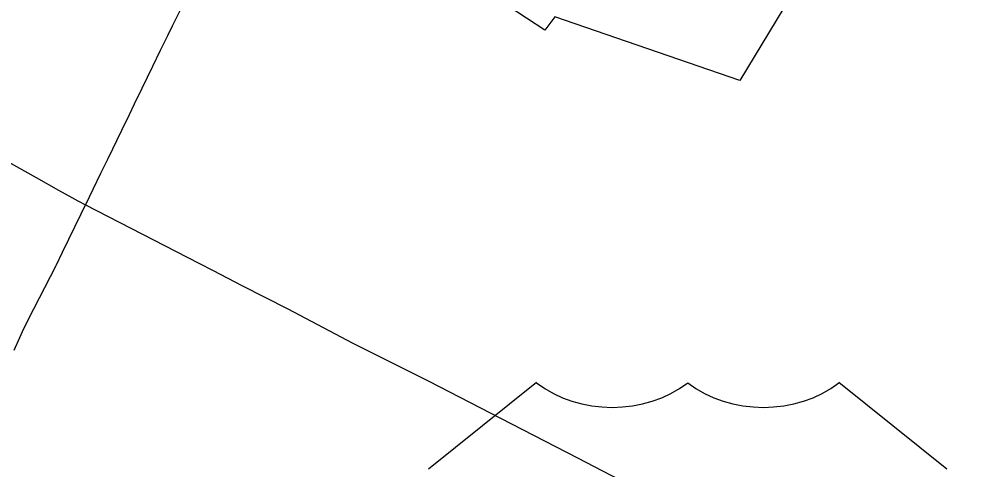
# Model space of a CAD drawing. Extents: x 1772825 to 1773716, y 1138558 to 1139032.
# Drawn here: x 1773325.79 to 1773337.87, y 1138845.8 to 1138851.53 of the extents above; entities that cross this region are included whole.
import ezdxf

# ---------------------------------------------------------------- set-up
doc = ezdxf.new("R2010")
doc.units = 0
for name, color, linetype in [('GM_X_Corporation', 7, 'Continuous'), ('GM_X_State_Route', 7, 'Continuous'), ('GM_X_US_Route', 7, 'Continuous'), ('GM_X_US_Shield', 7, 'Continuous')]:
    doc.layers.add(name, color=color, linetype=linetype)

msp = doc.modelspace()

# ---------------------------------------------------------------- linework, layer by layer
at = {"layer": 'GM_X_Corporation'}
msp.add_lwpolyline([(1773335.978, 1138852.437), (1773334.953, 1138850.747), (1773332.604, 1138851.557), (1773332.474, 1138851.388), (1773332.011, 1138851.691)], dxfattribs=at)
at = {"layer": 'GM_X_State_Route'}
for points in [[(1773326.679, 1138849.255), (1773326.684, 1138849.265), (1773326.732, 1138849.365), (1773326.831, 1138849.566), (1773326.924, 1138849.756), (1773327.097, 1138850.113), (1773327.195, 1138850.314), (1773327.259, 1138850.449), (1773327.357, 1138850.649), (1773327.492, 1138850.929), (1773327.59, 1138851.131), (1773327.683, 1138851.32), (1773327.742, 1138851.444), (1773327.758, 1138851.477), (1773327.848, 1138851.655), (1773327.961, 1138851.876), (1773328.095, 1138852.143), (1773328.239, 1138852.418), (1773328.341, 1138852.604), (1773328.476, 1138852.828), (1773328.611, 1138853.037), (1773328.808, 1138853.325), (1773329.03, 1138853.64), (1773329.076, 1138853.706)], [(1773326.636, 1138849.165), (1773326.679, 1138849.255)], [(1773325.727, 1138847.315), (1773325.798, 1138847.477), (1773325.833, 1138847.552), (1773325.909, 1138847.709), (1773326.256, 1138848.384), (1773326.261, 1138848.393), (1773326.342, 1138848.561), (1773326.581, 1138849.052), (1773326.636, 1138849.165)]]:
    msp.add_lwpolyline(points, dxfattribs=at)
at = {"layer": 'GM_X_US_Route'}
for points in [[(1773325.652, 1138849.712), (1773326.006, 1138849.512), (1773326.293, 1138849.349), (1773326.459, 1138849.258)], [(1773326.459, 1138849.258), (1773326.537, 1138849.216), (1773326.636, 1138849.165)], [(1773326.636, 1138849.165), (1773328.075, 1138848.421)], [(1773328.075, 1138848.421), (1773328.257, 1138848.327), (1773328.621, 1138848.138), (1773329.209, 1138847.839), (1773330.035, 1138847.406), (1773330.99, 1138846.925), (1773332.05, 1138846.377), (1773332.891, 1138845.946), (1773333.421, 1138845.671), (1773334.75, 1138844.993), (1773336.958, 1138843.85), (1773337.612, 1138843.519), (1773338.195, 1138843.219), (1773339.061, 1138842.774), (1773339.79, 1138842.397), (1773340.445, 1138842.066), (1773341.152, 1138841.702), (1773341.574, 1138841.488), (1773343.308, 1138840.591), (1773344.779, 1138839.836), (1773345.398, 1138839.518), (1773347.599, 1138838.387), (1773349.014, 1138837.659)]]:
    msp.add_lwpolyline(points, dxfattribs=at)
at = {"layer": 'GM_X_US_Shield'}
for p, q in [((1773332.37, 1138846.902), (1773330.996, 1138845.803)), ((1773337.588, 1138845.803), (1773336.215, 1138846.902))]:
    msp.add_line(p, q, dxfattribs=at)
for centre in [(1773333.331, 1138847.686), (1773335.254, 1138847.686)]:
    msp.add_ellipse(centre, major_axis=(-1.373, 0), ratio=0.8, start_param=0.795399, end_param=2.346194, dxfattribs=at)

doc.saveas('drawing.dxf')
